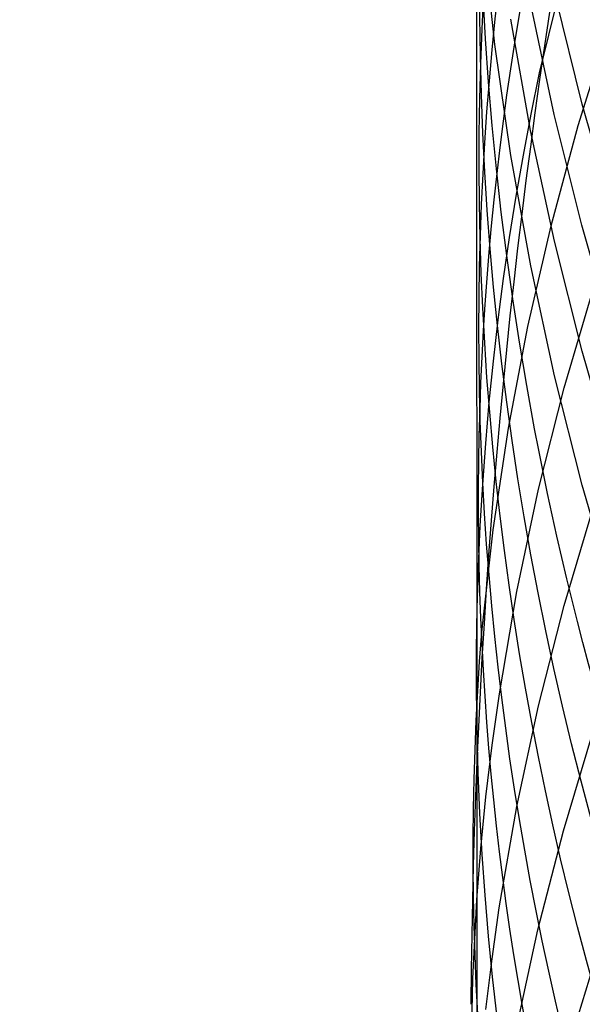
# Model space of a CAD drawing. Extents: x -383 to 1849, y -1185 to -529.
# Tile 586 of 656: x 395.17 to 397.46, y -938.45 to -934.44. Entities that reach past the tile are written whole.
import ezdxf

# ---------------------------------------------------------------- set-up
doc = ezdxf.new("R2010")
doc.units = 0
doc.layers.add('PREDEFINITO', color=7, linetype='CONTINUOUS')

msp = doc.modelspace()

# ---------------------------------------------------------------- linework, layer by layer
at = {"layer": 'PREDEFINITO'}
for p, q in [((397.1017894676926, -934.5460025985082, 604.2497122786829), (397.0533481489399, -934.0935452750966, 604.4269972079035)), ((397.0279128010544, -934.1974270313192, 610.0685355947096), (397.0277137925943, -935.63906609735, 613.2911483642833)), ((397.283576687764, -934.6611783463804, 615.8063775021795), (397.3742579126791, -934.2932117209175, 616.0010630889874)), ((397.4571265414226, -934.7882336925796, 598.7533242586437), (397.3448920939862, -934.334411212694, 598.9019879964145)), ((397.3431268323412, -934.8300982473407, 600.5166302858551), (397.2465446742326, -934.3767320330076, 600.6747786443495)), ((397.2473486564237, -934.8956116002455, 602.2906507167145), (397.1664955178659, -934.4431225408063, 602.4582854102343)), ((397.4410182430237, -934.8749019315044, 617.7500772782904), (397.566456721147, -934.4701167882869, 617.9740922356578)), ((397.1665657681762, -934.9969967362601, 604.0727032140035), (397.1017894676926, -934.5460025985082, 604.2497122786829)), ((397.5846850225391, -935.2387635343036, 598.6054547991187), (397.4571265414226, -934.7882336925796, 598.7533242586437)), ((397.4553016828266, -935.2806127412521, 600.3591880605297), (397.3431268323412, -934.8300982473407, 600.5166302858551)), ((397.3440384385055, -935.3457173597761, 602.1236086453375), (397.2473486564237, -934.8956116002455, 602.2906507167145)), ((397.330859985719, -935.2825727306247, 617.524152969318), (397.4410182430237, -934.8749019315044, 617.7500772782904)), ((397.2474278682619, -935.4460735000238, 603.8961515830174), (397.1665657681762, -934.9969967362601, 604.0727032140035)), ((397.2362663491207, -935.6927514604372, 617.2965250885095), (397.330859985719, -935.2825727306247, 617.524152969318)), ((397.5828211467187, -935.7278131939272, 600.2026159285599), (397.4553016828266, -935.2806127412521, 600.3591880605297)), ((397.4563158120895, -935.7929820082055, 601.957331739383), (397.3440384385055, -935.3457173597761, 602.1236086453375)), ((397.344126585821, -935.8927787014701, 603.7202389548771), (397.2474278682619, -935.4460735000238, 603.8961515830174)), ((397.3834137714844, -935.9416458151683, 619.2306467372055), (397.5037039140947, -935.5318279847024, 619.4682961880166)), ((397.0277137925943, -935.63906609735, 613.2911483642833), (397.0282593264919, -936.3954330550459, 614.8855228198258)), ((397.1575217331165, -936.1050603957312, 617.0673994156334), (397.2362663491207, -935.6927514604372, 617.2965250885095)), ((397.5839317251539, -936.236947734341, 601.7919925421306), (397.4563158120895, -935.7929820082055, 601.957331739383)), ((397.456412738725, -936.33665815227, 603.5451468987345), (397.344126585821, -935.8927787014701, 603.7202389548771)), ((397.2791845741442, -936.3542081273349, 618.9910786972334), (397.3834137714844, -935.9416458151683, 619.2306467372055)), ((397.0949105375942, -936.5191218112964, 616.8369817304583), (397.1575217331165, -936.1050603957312, 617.0673994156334)), ((397.5840371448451, -936.7772576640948, 603.3710569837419), (397.456412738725, -936.33665815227, 603.5451468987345)), ((397.1913205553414, -936.7691177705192, 618.7498188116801), (397.2791845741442, -936.3542081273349, 618.9910786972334)), ((397.0282593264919, -936.3954330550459, 614.8855228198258), (397.0284260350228, -937.3389886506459, 616.737599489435)), ((397.3833463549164, -936.8264644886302, 620.8125734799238), (397.5036271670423, -936.4214147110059, 621.0582723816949)), ((397.0487171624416, -936.9345579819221, 616.6054778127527), (397.0949105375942, -936.5191218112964, 616.8369817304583)), ((397.1201259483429, -937.1859775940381, 618.5070938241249), (397.1913205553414, -936.7691177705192, 618.7498188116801)), ((397.279126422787, -937.2342200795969, 620.5649019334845), (397.3833463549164, -936.8264644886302, 620.8125734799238)), ((397.0908747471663, -937.3950147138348, 618.3852527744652), (397.1201259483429, -937.1859775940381, 618.5070938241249)), ((397.1912714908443, -937.6442888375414, 620.3154923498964), (397.279126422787, -937.2342200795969, 620.5649019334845)), ((397.0284260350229, -937.338988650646, 616.7375994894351), (397.0289619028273, -938.0239591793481, 618.0181555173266)), ((397.3805563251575, -937.7429344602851, 622.3767776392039), (397.5003473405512, -937.3429483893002, 622.6303168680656)), ((397.0659049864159, -937.604390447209, 618.2631304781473), (397.0908747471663, -937.3950147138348, 618.3852527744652)), ((397.0452546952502, -937.8140551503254, 618.1407552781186), (397.0659049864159, -937.604390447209, 618.2631304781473)), ((397.1200856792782, -938.0562781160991, 620.0645793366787), (397.1912714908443, -937.6442888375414, 620.3154923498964)), ((397.276801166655, -938.1455973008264, 622.1212045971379), (397.3805563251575, -937.7429344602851, 622.3767776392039)), ((397.0289619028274, -938.0239591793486, 618.0181555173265), (397.0452546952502, -937.8140551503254, 618.1407552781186)), ((397.0125935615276, -938.3431820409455, 617.8315424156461), (397.0289619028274, -938.0239591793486, 618.0181555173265)), ((397.0289619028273, -938.0239591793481, 618.0181555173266), (397.028937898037, -938.8844476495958, 619.5591814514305)), ((397.090838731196, -938.2628702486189, 619.9386323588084), (397.1200856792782, -938.0562781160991, 620.0645793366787)), ((397.1893821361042, -938.5505496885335, 621.8638394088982), (397.276801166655, -938.1455973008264, 622.1212045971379)), ((397.0658731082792, -938.4697952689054, 619.8123975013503), (397.090838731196, -938.2628702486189, 619.9386323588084)), ((397.3810464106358, -938.6909962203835, 623.921297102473), (397.5009244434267, -938.2961339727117, 624.1827343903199)), ((397.0062602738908, -938.6626572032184, 617.6445871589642), (397.0125935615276, -938.3431820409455, 617.8315424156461))]:
    msp.add_line(p, q, dxfattribs=at)
at = {"layer": 'PREDEFINITO', "extrusion": (0.001264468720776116, -0.0427082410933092, -0.999086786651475)}
msp.add_arc((384.4520102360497, 963.5223951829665, -527.770753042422), 14.99743669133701, 125.1953050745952, 297.2997336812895, dxfattribs=at)
at = {"layer": 'PREDEFINITO', "extrusion": (0.01527697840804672, -0.1016941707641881, -0.994698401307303)}
msp.add_arc((269.672296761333, 1032.517540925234, -459.5050995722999), 14.99696096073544, 132.0550495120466, 314.6365593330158, dxfattribs=at)
at = {"layer": 'PREDEFINITO', "extrusion": (-0.01682269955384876, 0.3816109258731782, -0.9241699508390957)}
msp.add_arc((-370.4816276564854, -647.1987904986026, -923.458420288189), 14.96201527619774, 305.7136932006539, 39.07971479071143, dxfattribs=at)
at = {"layer": 'PREDEFINITO', "extrusion": (-0.01677253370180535, 0.3998133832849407, -0.9164430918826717)}
msp.add_arc((-372.4913130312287, -628.0207622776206, -937.4926772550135), 14.97210137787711, 309.2187627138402, 34.80961328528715, dxfattribs=at)
at = {"layer": 'PREDEFINITO', "extrusion": (-0.01676555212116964, 0.4178793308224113, -0.9083478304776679)}
msp.add_arc((-374.1621728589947, -608.6631320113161, -951.1926333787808), 14.93576120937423, 312.9155233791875, 30.70215050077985, dxfattribs=at)
at = {"layer": 'PREDEFINITO', "extrusion": (-0.4632198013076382, -0.2527546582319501, -0.84943657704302)}
msp.add_arc((1029.185433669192, 388.1065208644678, -470.8797864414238), 27.85165601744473, 123.1587497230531, 142.5774375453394, dxfattribs=at)
at = {"layer": 'PREDEFINITO', "extrusion": (-0.01682716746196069, 0.4357779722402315, -0.8998968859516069)}
msp.add_arc((-375.5499007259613, -589.1333417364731, -964.5462940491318), 14.9216614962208, 316.6721974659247, 26.01554508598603, dxfattribs=at)
at = {"layer": 'PREDEFINITO', "extrusion": (-0.0169065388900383, 0.4534079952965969, -0.8911427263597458)}
msp.add_arc((-376.8263740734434, -569.4852474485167, -977.4685173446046), 14.96670602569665, 320.519347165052, 19.23476142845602, dxfattribs=at)
at = {"layer": 'PREDEFINITO', "extrusion": (-0.01683940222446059, 0.4708368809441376, -0.882059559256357)}
msp.add_arc((-378.3176098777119, -549.5250729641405, -989.9408738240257), 15.04527313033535, 326.1863178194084, 12.39613983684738, dxfattribs=at)
at = {"layer": 'PREDEFINITO', "extrusion": (-0.01684792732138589, 0.4881381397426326, -0.8726037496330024)}
msp.add_arc((-379.5382717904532, -529.3514167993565, -1002.095192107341), 15.11741627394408, 332.5294657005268, 5.626541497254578, dxfattribs=at)

doc.saveas('drawing.dxf')
